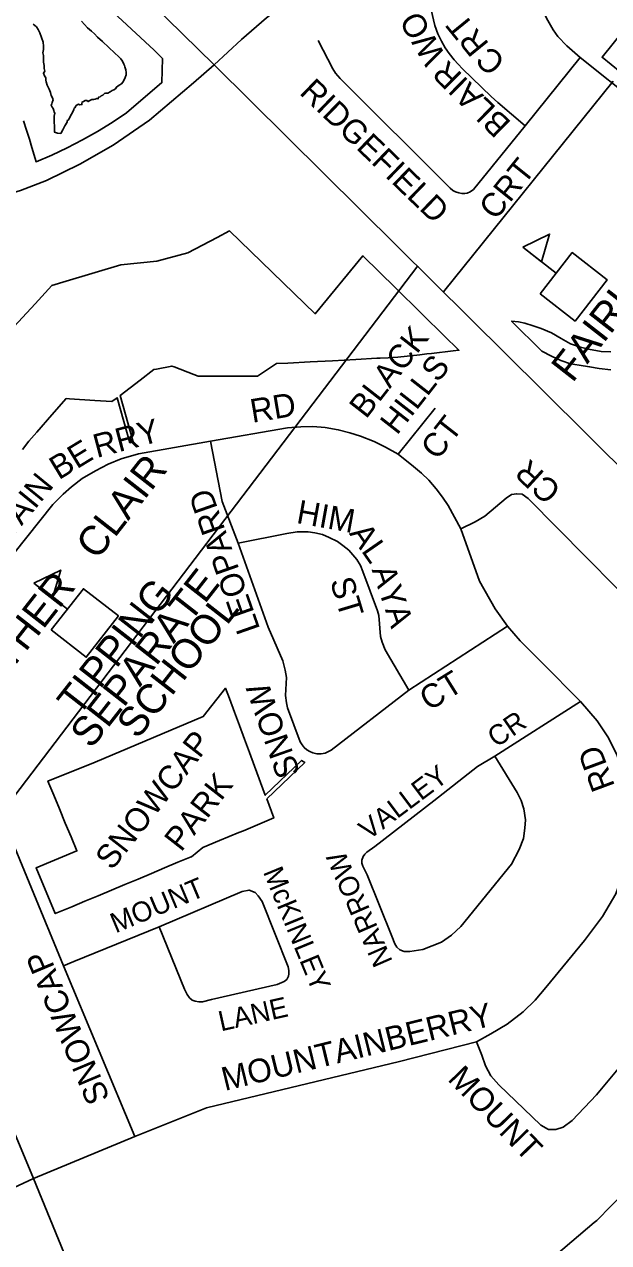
# Model space of a CAD drawing. Extents: x 586326 to 623965, y 4819854 to 4857850.
# Drawn here: x 602050 to 602544, y 4846005 to 4847038 of the extents above; entities that cross this region are included whole.
import ezdxf

# ---------------------------------------------------------------- set-up
doc = ezdxf.new("R2010")
doc.units = 0
for name, color, linetype in [('Lots_Concessions', 7, 'Continuous'), ('Major Rds and Hwys', 7, 'Continuous'), ('Minor Rd Lbls', 7, 'Continuous'), ('Minor Rds', 7, 'Continuous'), ('Park Lbls', 7, 'Continuous'), ('Park Outlines', 7, 'Continuous'), ('Proposed Secondary Rds', 7, 'Continuous'), ('School Syms_Lbls', 7, 'Continuous'), ('Secondary Rds Lbls', 7, 'Continuous'), ('SWM Ponds', 7, 'Continuous')]:
    doc.layers.add(name, color=color, linetype=linetype)

msp = doc.modelspace()

# ---------------------------------------------------------------- linework, layer by layer
at = {"layer": 'Lots_Concessions'}
for p, q in [((602404.6, 4846810.9), (602548.4, 4846989.6)), ((601960.9, 4846278.5), (602382.8, 4846833.2))]:
    msp.add_line(p, q, dxfattribs=at)
at = {"layer": 'Major Rds and Hwys'}
for points in [[(602210.3, 4847003.5), (601782.2, 4847422.8)], [(602210.3, 4847003.5), (602233.6, 4847024.7), (602254.8, 4847043.1), (602273.7, 4847058.1), (602300, 4847074), (602321.9, 4847085.9), (602342.9, 4847096.3), (602369.6, 4847104.4), (602394.2, 4847110.3), (602423.7, 4847113.7), (602482.2, 4847113)], [(602025.3, 4846890.8), (602046.4, 4846896.8), (602068.4, 4846905.3), (602096.5, 4846919.3), (602124.8, 4846935.4), (602155.6, 4846956.4), (602192.9, 4846988.1), (602210.3, 4847003.5)], [(602604.6, 4846612.4), (602488.8, 4846727.5), (602210.3, 4847003.5)], [(602228.9, 4845763.3), (602283.7, 4845811), (602285, 4845812.1), (602354.1, 4845870.9), (602532.3, 4846022.4), (602534.5, 4846024.3), (602558.7, 4846049), (602585.7, 4846076.6), (602594.9, 4846086.1), (602647, 4846149.8), (602707.4, 4846223.8), (602755.7, 4846283), (602767.8, 4846297.8), (602817.1, 4846357.9), (602829.2, 4846373.3), (602838, 4846384.3)]]:
    msp.add_lwpolyline(points, dxfattribs=at)
at = {"layer": 'Minor Rds'}
for points in [[(602482.2, 4847113), (602480.9, 4847076.6), (602484.3, 4847059.7), (602491.7, 4847042.9), (602497.6, 4847033.1), (602501.5, 4847027.4), (602509, 4847019.5), (602520.4, 4847009.6)], [(602473.8, 4846951.8), (602450.6, 4846971.4), (602445, 4846976.4), (602420.6, 4847000), (602416.9, 4847003.8), (602413.7, 4847007.6), (602409.5, 4847012.9), (602406, 4847017.9), (602402.8, 4847023.3), (602399.7, 4847029.5), (602397.2, 4847036.7), (602390, 4847068.3)], [(602473.8, 4846951.8), (602430, 4846897.7), (602427.3, 4846895.7), (602424.6, 4846894.7), (602422.4, 4846894.3), (602420.1, 4846894.4), (602417.5, 4846894.8), (602414.9, 4846895.7), (602412.6, 4846896.9), (602410.3, 4846898.9), (602317, 4846991.7), (602313, 4846996.3), (602310.9, 4847000), (602298.5, 4847024.1)], [(602520.4, 4847009.6), (602473.8, 4846951.8)], [(602613.2, 4846944.7), (602600.8, 4846950.4), (602588.1, 4846957.4), (602578.1, 4846963.9), (602569.3, 4846970.6), (602520.4, 4847009.6)], [(602366.3, 4846673.5), (602397.4, 4846712.4)], [(602207.3, 4846684.5), (602217.2, 4846633.4), (602230.6, 4846598.2)], [(602622.1, 4846321), (602644.5, 4846348.8), (602652.5, 4846361.7), (602654.5, 4846370.1), (602654.9, 4846378.7), (602654.3, 4846387), (602649.8, 4846408.4), (602643.7, 4846431.5), (602637.1, 4846449.4), (602625.2, 4846473), (602617.9, 4846485.6), (602605.9, 4846503.4), (602599.8, 4846511), (602476.4, 4846636), (602471.1, 4846639.5), (602466.7, 4846640), (602462.1, 4846639.2), (602457.6, 4846636.2), (602439.6, 4846620.9), (602431.5, 4846616.1), (602419.4, 4846610.3)], [(602230.6, 4846598.2), (602271.8, 4846606.2), (602280.8, 4846607.7), (602289.9, 4846607.8), (602295.6, 4846606.9), (602302.2, 4846605.3), (602307.9, 4846602.8), (602314.7, 4846599.4)], [(602230.6, 4846598.2), (602256.2, 4846526.9)], [(602314.7, 4846599.4), (602319.3, 4846596.1), (602324.3, 4846592.1), (602327.9, 4846588.3), (602331.1, 4846584.3), (602334.2, 4846579.2), (602336.4, 4846574.1), (602348.6, 4846540.8), (602349.7, 4846536.7), (602351.3, 4846519.1), (602352.6, 4846514.3), (602355.1, 4846507.6), (602375.1, 4846473.5)], [(602256.2, 4846526.9), (602268.4, 4846498.4), (602270.6, 4846490.6), (602271.7, 4846484.4), (602270.8, 4846468.9), (602271.6, 4846462.9), (602272.4, 4846458.5), (602283.2, 4846429.9), (602284.8, 4846427.1), (602286.6, 4846424.9), (602288.9, 4846423), (602291.4, 4846421.5), (602293.9, 4846420.5), (602297.2, 4846419.7), (602301, 4846419.7), (602304.5, 4846420.3), (602309.5, 4846422.8), (602375.1, 4846473.5)], [(602375.1, 4846473.5), (602458.8, 4846527.9)], [(602082.9, 4846240), (602055.7, 4846305.8), (602010.9, 4846414.3), (601995.2, 4846450.8), (601989.7, 4846460.8), (601983.3, 4846470.1), (601960.9, 4846498.1)], [(602448, 4846417.6), (602520.5, 4846463.9)], [(602387.1, 4846253.9), (602376.1, 4846252.1), (602371.2, 4846252.1), (602367.6, 4846253.6), (602365.2, 4846255.8), (602363.4, 4846258.5), (602360.9, 4846265.2), (602339.9, 4846317), (602336.2, 4846324.4), (602335.4, 4846327), (602335.5, 4846329.6), (602336.5, 4846332.5), (602337.9, 4846334.7), (602339.8, 4846336.2), (602346.4, 4846341.2), (602396.5, 4846379.8), (602433.3, 4846408.8), (602448, 4846417.6)], [(602448, 4846417.6), (602467, 4846386.9), (602470.5, 4846380.1), (602472.5, 4846372.9), (602474, 4846363.7), (602473.6, 4846356.5), (602472.3, 4846347.8), (602468.8, 4846338.6), (602462.1, 4846326), (602419.4, 4846273.3), (602411.5, 4846266), (602402.8, 4846260.1), (602387.1, 4846253.9)], [(602432.6, 4846175.5), (602437, 4846164.2), (602440.1, 4846155.2), (602444.7, 4846146.9), (602451.4, 4846139.1), (602486.9, 4846104.9), (602493.5, 4846101.4), (602499.8, 4846101.4), (602506, 4846103.2), (602513.7, 4846108.9), (602534.1, 4846130.6), (602558.3, 4846159.5), (602655.8, 4846281.2), (602657.3, 4846289.7), (602653.8, 4846296.1), (602622.1, 4846321)], [(602163.7, 4846273), (602234.2, 4846303), (602239.9, 4846304.2), (602245.1, 4846302), (602247.5, 4846299.3), (602250.9, 4846294.4), (602273, 4846239.2), (602273.6, 4846235.9), (602273.6, 4846233.3), (602273.2, 4846231.1), (602271.8, 4846228.5), (602269.6, 4846226.6), (602263.7, 4846224.2), (602208.2, 4846211.6)], [(602082.9, 4846240), (602091.5, 4846243.6), (602163.7, 4846273)], [(602208.2, 4846211.6), (602200.5, 4846209.6), (602197.4, 4846209.5), (602194.3, 4846210), (602191.7, 4846211), (602189.4, 4846213), (602187.4, 4846215.6), (602185.3, 4846220.1), (602163.7, 4846273)], [(602143.2, 4846095.4), (602082.9, 4846240)]]:
    msp.add_lwpolyline(points, dxfattribs=at)
at = {"layer": 'Park Outlines'}
for points in [[(602049, 4846955.8), (602051.5, 4846948.1), (602053.9, 4846940.4), (602056, 4846933.3), (602058.7, 4846924.1), (602059.5, 4846921.2), (602072.9, 4846926.9), (602086, 4846933), (602099, 4846939.7), (602111.6, 4846946.8), (602123.9, 4846954.5), (602136, 4846962.6), (602166.1, 4846988.3), (602166.6, 4847008.7), (602159.5, 4847015.9), (602012.7, 4847151.8)], [(602557.7, 4847033.1), (602538.9, 4847009.8), (602554.2, 4846997.4)], [(602048.1, 4846677.5), (602053.4, 4846684.4), (602060.1, 4846692.1), (602073, 4846706.9), (602084.9, 4846720.6), (602087.8, 4846720.4), (602109.4, 4846719), (602123.8, 4846718), (602128.2, 4846721.3), (602139, 4846683.2), (602141.9, 4846684), (602130.7, 4846723.3), (602147.6, 4846736.1), (602159.3, 4846745.1), (602161.4, 4846745.5), (602174.5, 4846748.2), (602176.6, 4846747.4), (602193.2, 4846741.1), (602196.7, 4846739.7), (602208.9, 4846739.7), (602224.4, 4846739.6), (602239.8, 4846739.6), (602247.2, 4846739.6), (602254.8, 4846744.6), (602263.2, 4846750.2), (602272.8, 4846750.7), (602291.6, 4846751.7), (602310.7, 4846752.7), (602330.4, 4846753.8), (602348.1, 4846754.7), (602351.1, 4846754.9), (602357.7, 4846755.2), (602366, 4846755.7), (602384.6, 4846757.8), (602390.6, 4846758.5), (602394.5, 4846758.9), (602412.9, 4846761), (602417.6, 4846761.5), (602415.8, 4846763.3), (602406.6, 4846772.4), (602364.2, 4846814.1), (602336.4, 4846841.6), (602296, 4846792.5), (602223.3, 4846862.6), (602212.9, 4846857.1), (602188.1, 4846844), (602161.8, 4846836.9), (602131.3, 4846833.8), (602085.1, 4846820), (602072.8, 4846816.4), (602058.7, 4846801), (602037.2, 4846777.7)], [(602546.2, 4846760.3), (602538.1, 4846760.6), (602527.4, 4846762.6), (602520.6, 4846764.1), (602512.2, 4846767.1), (602504.3, 4846771.4), (602496, 4846776.2), (602487.2, 4846779.9), (602480.6, 4846782.1), (602473.4, 4846784.5), (602468.1, 4846785.5), (602462.2, 4846786.2), (602488, 4846760.8), (602496.1, 4846756.4), (602504, 4846752.9), (602512.1, 4846750.1), (602519.5, 4846748.9), (602528.3, 4846747.5), (602536.5, 4846746.1), (602546.4, 4846745)]]:
    msp.add_lwpolyline(points, dxfattribs=at)
msp.add_lwpolyline([(602254.9, 4846381.4), (602287.1, 4846412.4), (602284.4, 4846414), (602253.7, 4846384.5), (602244.6, 4846409.2), (602240.3, 4846420.6), (602236.1, 4846432.1), (602231.9, 4846443.5), (602227.6, 4846454.9), (602223.4, 4846466.4), (602220.1, 4846475.2), (602201.1, 4846451.3), (602109.6, 4846412.6), (602069.5, 4846396.5), (602074.5, 4846384.7), (602079.4, 4846372.9), (602084.3, 4846361), (602089.3, 4846349.2), (602094.2, 4846337.4), (602059.6, 4846323), (602075.8, 4846284.2), (602089.7, 4846290), (602100.9, 4846294.7), (602112.2, 4846299.4), (602123.4, 4846304.1), (602134.7, 4846308.8), (602145.9, 4846313.5), (602157.2, 4846318.2), (602168.4, 4846322.9), (602179.7, 4846327.7), (602191, 4846332.4), (602191.1, 4846332.4), (602200.9, 4846340.2), (602215, 4846346.1), (602231.3, 4846352.9), (602235.1, 4846354.5), (602260.9, 4846365.3)], close=True, dxfattribs=at)
at = {"layer": 'Proposed Secondary Rds'}
for points in [[(602207.3, 4846684.5), (602272.4, 4846695.8), (602283.9, 4846696.8), (602293.8, 4846697), (602304.3, 4846696.1), (602315.5, 4846694.2), (602325.4, 4846691.7), (602334.2, 4846688.8), (602345.8, 4846684.1), (602355.6, 4846679.5), (602366.3, 4846673.5)], [(601960.9, 4846498.1), (601971.8, 4846507.3), (601981.7, 4846517.3), (601996.4, 4846533.9), (602073.8, 4846630.8), (602082.5, 4846639.6), (602089.5, 4846645.8), (602098.7, 4846652.8), (602109.8, 4846659.4), (602120.6, 4846664.9), (602131.6, 4846669.5), (602146.4, 4846673.9), (602207.3, 4846684.5)], [(602366.3, 4846673.5), (602379.1, 4846663.1), (602386.1, 4846657.4), (602392.2, 4846651.4), (602398.5, 4846644), (602403.8, 4846637), (602408.5, 4846630), (602419.4, 4846610.3)], [(602419.4, 4846610.3), (602435.2, 4846565.8), (602448.4, 4846542.6), (602458.8, 4846527.9)], [(602458.8, 4846527.9), (602469.6, 4846515.4), (602488.2, 4846496.6), (602520.5, 4846463.9)], [(602520.5, 4846463.9), (602534.8, 4846447.5), (602544.4, 4846433.2), (602551.7, 4846418.3), (602556.3, 4846403.4), (602560.5, 4846387.6), (602561.7, 4846371.5), (602562.1, 4846340.7)], [(602562.1, 4846340.7), (602556.6, 4846317.9), (602550.5, 4846301.1), (602539.3, 4846281.8), (602524.1, 4846261.5), (602491.4, 4846221.6), (602482.1, 4846211), (602472, 4846200.9), (602458.4, 4846190.7), (602444.7, 4846182.3), (602432.6, 4846175.5)], [(602057.4, 4846059.9), (601987.7, 4846226.6)], [(602432.6, 4846175.5), (602367.2, 4846159), (602204, 4846119.7), (602143.2, 4846095.4)], [(602143.2, 4846095.4), (602057.4, 4846059.9)], [(601795.5, 4845786.5), (601958.9, 4845996.6), (601985.7, 4846022.9), (602010, 4846037.7), (602057.4, 4846059.9)], [(602113.9, 4845922.1), (602057.4, 4846059.9)]]:
    msp.add_lwpolyline(points, dxfattribs=at)
at = {"layer": 'School Syms_Lbls'}
for p, q in [((602500.1, 4846826.8), (602471.7, 4846849)), ((602086.1, 4846542.1), (602057.6, 4846564.2))]:
    msp.add_line(p, q, dxfattribs=at)
for points in [[(602471.7, 4846849), (602494.5, 4846860), (602487.6, 4846836.5)], [(602486.5, 4846809.4), (602513.7, 4846844.3), (602543.3, 4846821.1), (602516.1, 4846786.2)], [(602057.6, 4846564.2), (602080.4, 4846575.3), (602073.5, 4846551.8)], [(602072.4, 4846524.6), (602099.7, 4846559.5), (602129.3, 4846536.4), (602102, 4846501.5)]]:
    msp.add_lwpolyline(points, close=True, dxfattribs=at)
at = {"layer": 'SWM Ponds'}
msp.add_lwpolyline([(602057.1, 4847037.7), (602059.8, 4847035.6), (602061.4, 4847033.2), (602062.7, 4847030.4), (602064.2, 4847026.5), (602065.5, 4847022.6), (602065.9, 4847019.3), (602065.7, 4847016.3), (602065.4, 4847013.6), (602065.9, 4847011.2), (602065.7, 4847008), (602065.9, 4847005.7), (602066.3, 4847002.7), (602066.5, 4847000.2), (602066.9, 4846998.1), (602065.7, 4846996.3), (602066.6, 4846994.1), (602067.9, 4846992.3), (602067.7, 4846990.4), (602068.1, 4846989.1), (602068.9, 4846986.1), (602070.7, 4846982.7), (602071.7, 4846979.9), (602072.2, 4846977.3), (602073.5, 4846975.4), (602073.9, 4846973.7), (602073.3, 4846971.5), (602073, 4846970.3), (602072.2, 4846969.1), (602073.1, 4846967.6), (602074, 4846966.3), (602074.5, 4846964.7), (602074.8, 4846963.3), (602075.5, 4846962.5), (602074.9, 4846959.8), (602075, 4846958), (602074.9, 4846955.9), (602075, 4846954.7), (602075.1, 4846951.4), (602075.2, 4846946.3), (602077.6, 4846945.5), (602080.4, 4846945.1), (602082.1, 4846948.2), (602084, 4846951.7), (602085.9, 4846954.8), (602086, 4846956.1), (602086.7, 4846956.4), (602087.7, 4846957.6), (602088.7, 4846960.2), (602090.4, 4846963), (602091.6, 4846965.5), (602091.7, 4846966.6), (602092.7, 4846967.1), (602093.1, 4846968.5), (602094.3, 4846969.6), (602095.4, 4846970), (602096.5, 4846969.4), (602098.4, 4846969.7), (602098.3, 4846970.7), (602098.5, 4846971.8), (602099.6, 4846972.4), (602101, 4846973.1), (602102.4, 4846973.1), (602103.6, 4846972.2), (602105.2, 4846973.1), (602106.8, 4846973.9), (602108.4, 4846973.9), (602109.6, 4846974.3), (602111.1, 4846974.9), (602112, 4846974.5), (602112.5, 4846976.1), (602113.8, 4846976.2), (602114.8, 4846977.2), (602116.1, 4846977.6), (602117.4, 4846979.2), (602118.6, 4846979.5), (602120.3, 4846979.5), (602122.3, 4846980.4), (602123.9, 4846981.6), (602125.3, 4846982.2), (602126.8, 4846983.1), (602127.7, 4846984.5), (602130, 4846986.1), (602131.8, 4846987.2), (602133, 4846988.6), (602134.1, 4846990.7), (602135.1, 4846992.7), (602135.8, 4846995), (602135.8, 4846996.8), (602135.5, 4846999), (602134.8, 4847001.6), (602134.5, 4847002.8), (602133.8, 4847004), (602132.7, 4847006.4), (602131.2, 4847008.5), (602129.5, 4847010.2), (602125.9, 4847013.6), (602121.2, 4847018), (602115.7, 4847023.1), (602111.5, 4847026.9), (602108.9, 4847029.5), (602106.6, 4847031.8), (602103, 4847034.8), (602100.6, 4847037.5), (602097.9, 4847040.5)], dxfattribs=at)

# ---------------------------------------------------------------- texts
at = {"layer": 'Minor Rd Lbls'}
for s, height, rotation, p in [('WO', 19.99, 120.232, (602407, 4847010.8)), ('RT', 19.99, 129.1544, (602443.8, 4847021)), ('C', 20, 137.2092, (602458.1, 4847007.3)), ('BLAIR', 19.99, 135.5394, (602462.7, 4846954.4)), ('RIDGEFIELD', 19.99, 316.0066, (602281.8, 4846979.1)), ('CRT', 19.99, 51.195, (602448.7, 4846870.9)), ('BLACK', 19.99, 52, (602339, 4846702.7)), ('HILLS', 19.99, 52, (602365.2, 4846689)), ('CT', 19.99, 52, (602399.6, 4846667.6)), ('CR', 19.99, 137.6292, (602505.4, 4846644.4)), ('LEOPARD', 19.99, 109.3553, (602249.5, 4846525.4)), ('HIM', 19.99, 349.774, (602279.3, 4846615.3)), ('AL', 19.99, 304.7632, (602324.3, 4846606.3)), ('AYA', 19.99, 288.4144, (602343.6, 4846575.6)), ('ST', 19.99, 286.7676, (602308.3, 4846566)), ('CT', 19.99, 31.9122, (602392.4, 4846455.4)), ('SNOW', 19.99, 109.3817, (602283.4, 4846403.3)), ('CR', 17, 34.7039, (602449.4, 4846424.4)), ('VALLEY', 17, 36.8834, (602341.1, 4846346)), ('NARROW', 17, 113.5891, (602361.8, 4846243.8)), ('MOUNT', 17, 22.8371, (602126.9, 4846267.4)), ('McKINLEY', 17, 292.3575, (602251.6, 4846319.6)), ('SNOWCAP', 19.99, 112.8049, (602122.3, 4846127.8)), ('LANE', 17, 12.6213, (602216.1, 4846184.4)), ('MOUNT', 19.99, 314.1366, (602407.3, 4846143.4))]:
    msp.add_text(s, height=height, rotation=rotation, dxfattribs=at).set_placement(p)
at = {"layer": 'Park Lbls'}
for s, p in [('SNOWCAP', (602123.9, 4846320.2)), ('PARK', (602182.4, 4846335.8))]:
    msp.add_text(s, height=19.99, rotation=52, dxfattribs=at).set_placement(p)
at = {"layer": 'School Syms_Lbls'}
for s, p in [('FAIRLAWN P.S.', (602513.8, 4846733.2)), ('FATHER   CLAIR', (602011.7, 4846455.6)), ('SEPARATE', (602106.3, 4846423)), ('TIPPING', (602095.5, 4846450.3)), ('SCHOOL', (602145.6, 4846431.1))]:
    msp.add_text(s, height=25, rotation=52, dxfattribs=at).set_placement(p)
at = {"layer": 'Secondary Rds Lbls'}
for s, height, rotation, p in [('RD', 19.99, 9.4984, (602242.7, 4846700)), ('RRY', 19.99, 14.8893, (602111, 4846670.2)), ('BE', 19.99, 31.2834, (602078.8, 4846651.3)), ('MOUNTAIN', 19.99, 50.7862, (601985.3, 4846536.4)), ('RD', 19.99, 110.3782, (602550, 4846392.3)), ('MOUNTAINBERRY', 19.992, 13.7473, (602219.4, 4846133.9))]:
    msp.add_text(s, height=height, rotation=rotation, dxfattribs=at).set_placement(p)

doc.saveas('drawing.dxf')
